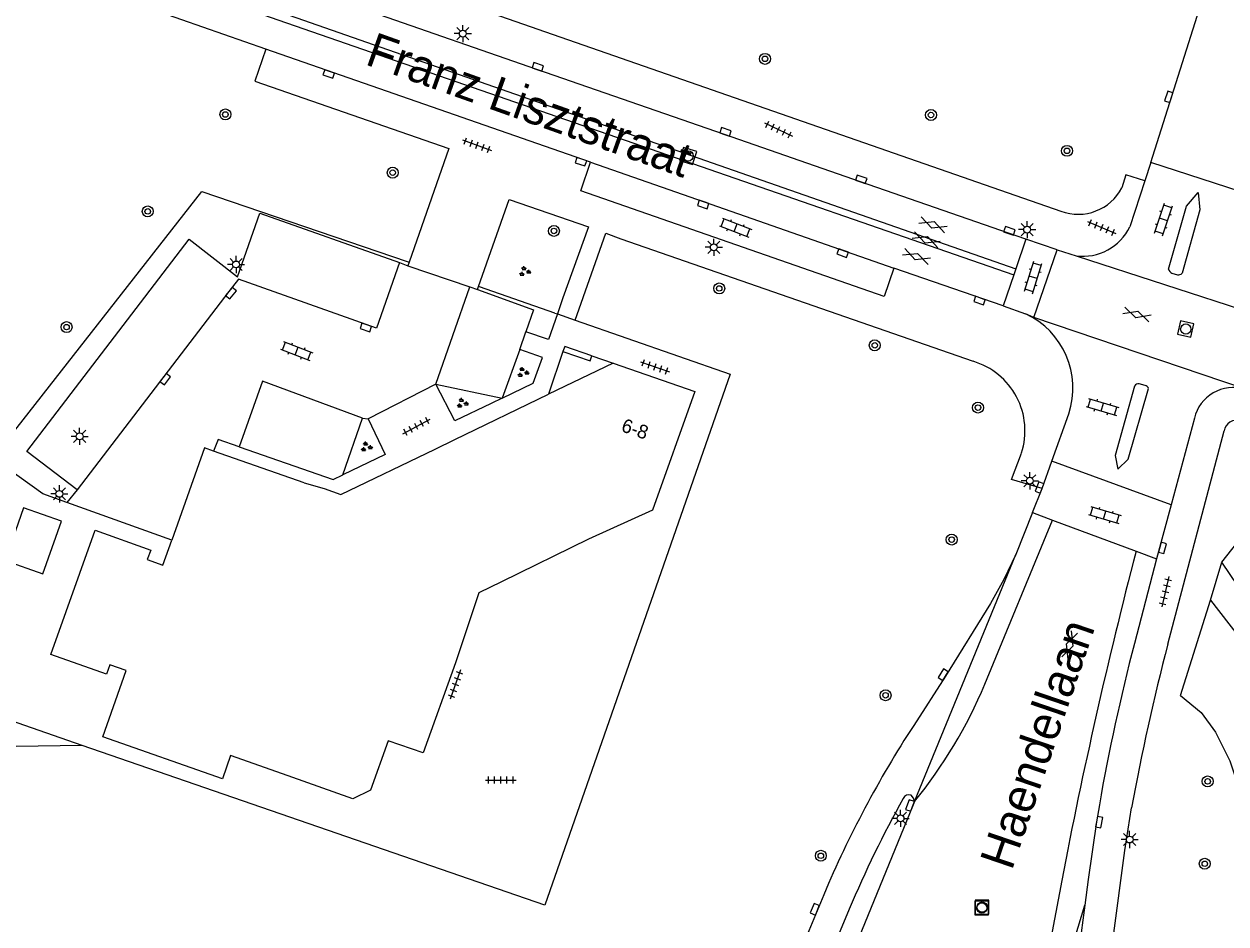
# Model space of a CAD drawing. Extents: x 132999 to 136000, y 398499 to 400501.
# Drawn here: x 133806.1 to 133893.7, y 399266.8 to 399332.3 of the extents above; entities that cross this region are included whole.
import ezdxf

# ---------------------------------------------------------------- set-up
doc = ezdxf.new("R2010")
doc.units = 0
for name, color, linetype in [('gg-afsc-hekwerk', 7, 'Continuous'), ('gg-afsc-muur', 7, 'Continuous'), ('gg-anno-huisnummerreeks BGT', 7, 'Continuous'), ('gg-anno-openbare ruimte label', 7, 'Continuous'), ('gg-bbg-hoofdgebouw', 7, 'Continuous'), ('gg-bbg-overig bouwwerk', 7, 'Continuous'), ('gg-knt-verharding', 7, 'Continuous'), ('gg-knt-verharding nz', 7, 'Continuous'), ('gt-grn-groengrens', 7, 'Continuous'), ('gt-grn-vlakafsluiter', 7, 'Continuous'), ('gt-grn-weggrens revisie', 7, 'Continuous'), ('gt-symb-boom', 7, 'Continuous'), ('gt-symb-gesloten verharding', 7, 'Continuous'), ('gt-symb-groenvak', 7, 'Continuous'), ('gt-symb-klinker verharding', 7, 'Continuous'), ('gt-symb-kolk', 7, 'Continuous'), ('gt-symb-lichtmast', 7, 'Continuous'), ('gt-symb-rioolschacht', 7, 'Continuous'), ('gt-symb-tegel verharding', 7, 'Continuous')]:
    doc.layers.add(name, color=color, linetype=linetype)

# ---------------------------------------------------------------- blocks, each defined once
blk = doc.blocks.new('gt0-RS')
at = {"layer": 'gt-symb-rioolschacht'}
blk.add_lwpolyline([(-0.5, -0.5), (0.5, -0.5), (0.5, 0.5), (-0.5, 0.5)], close=True, dxfattribs=at)
blk.add_circle((0, 0), 0.375, dxfattribs=at)
blk = doc.blocks.new('gt0-TEG1')
at = {"layer": 'gt-symb-tegel verharding'}
for p, q in [((-1.125, 0), (1.125, 0)), ((-0.9, -0.25), (-0.9, 0.25)), ((-0.45, -0.25), (-0.45, 0.25)), ((0, -0.25), (0, 0.25)), ((0.45, -0.25), (0.45, 0.25)), ((0.9, -0.25), (0.9, 0.25))]:
    blk.add_line(p, q, dxfattribs=at)
blk = doc.blocks.new('gt0-BOOM')
at = {"layer": 'gt-symb-boom'}
for radius in [0.4, 0.2]:
    blk.add_circle((0, 0), radius, dxfattribs=at)
blk = doc.blocks.new('gt0-KOLK')
at = {"layer": 'gt-symb-kolk'}
blk.add_lwpolyline([(0, 0), (0.375, 0), (0.375, 0.4), (-0.375, 0.4), (-0.375, 0), (0, 0)], dxfattribs=at)
blk = doc.blocks.new('gt0-GESVH1')
at = {"layer": 'gt-symb-gesloten verharding'}
for p, q in [((-0.992, -0.261), (0.008, 0.239)), ((0.008, -0.261), (-0.992, 0.239)), ((0.008, 0.239), (1.008, -0.261)), ((1.008, 0.239), (0.008, -0.261))]:
    blk.add_line(p, q, dxfattribs=at)
blk = doc.blocks.new('gt0-LMAST')
at = {"layer": 'gt-symb-lichtmast'}
for p, q in [((-0.182, 0.173), (-0.447, 0.438)), ((-0.005, 0.246), (-0.005, 0.621)), ((0.172, 0.173), (0.437, 0.438)), ((-0.255, -0.004), (-0.63, -0.004)), ((-0.182, -0.181), (-0.447, -0.446)), ((-0.005, -0.254), (-0.005, -0.629)), ((0.437, -0.446), (0.172, -0.181)), ((0.245, -0.004), (0.62, -0.004))]:
    blk.add_line(p, q, dxfattribs=at)
blk.add_circle((-0.005, -0.004), 0.25, dxfattribs=at)
blk = doc.blocks.new('gt0-KL1')
at = {"layer": 'gt-symb-klinker verharding'}
for p, q in [((-1.15, 0.3), (1.15, 0.3)), ((-1, -0.3), (-1, 0.3)), ((-0.5, 0.3), (-0.5, 0.45)), ((0, -0.3), (0, 0.3)), ((0.5, 0.3), (0.5, 0.45)), ((1, -0.3), (1, 0.3)), ((-1.15, -0.3), (1.15, -0.3)), ((-0.5, -0.45), (-0.5, -0.3)), ((0.5, -0.45), (0.5, -0.3))]:
    blk.add_line(p, q, dxfattribs=at)
blk = doc.blocks.new('gt0-GRVAK')
at = {"layer": 'gt-symb-groenvak'}
for p, q in [((-0.11, 0.189), (-0.228, 0.24)), ((-0.182, 0.153), (0.088, 0.153)), ((-0.091, 0.211), (-0.156, 0.322)), ((-0.047, 0.214), (-0.047, 0.393)), ((-0.004, 0.211), (0.061, 0.322)), ((0.015, 0.189), (0.133, 0.24)), ((0.262, -0.052), (0.197, 0.059)), ((0.305, -0.049), (0.305, 0.13)), ((0.349, -0.052), (0.414, 0.059)), ((-0.245, -0.228), (-0.363, -0.177)), ((-0.318, -0.264), (-0.047, -0.264)), ((-0.226, -0.206), (-0.291, -0.095)), ((-0.183, -0.203), (-0.183, -0.024)), ((-0.139, -0.206), (-0.074, -0.095)), ((-0.12, -0.228), (-0.002, -0.177)), ((0.243, -0.074), (0.125, -0.023)), ((0.17, -0.11), (0.441, -0.11)), ((0.368, -0.074), (0.486, -0.023))]:
    blk.add_line(p, q, dxfattribs=at)

msp = doc.modelspace()

# ---------------------------------------------------------------- linework, layer by layer
at = {"layer": 'gg-afsc-hekwerk'}
for p, q in [((133844.797, 399311.257), (133839.299, 399313.179)), ((133845.378, 399308.468), (133844.338, 399305.346)), ((133847.48, 399308.142), (133849.03, 399307.62)), ((133810.356, 399279.783), (133805.133, 399281.587))]:
    msp.add_line(p, q, dxfattribs=at)
for points in [[(133803.866, 399300.709), (133819.073, 399320.107), (133834.034, 399315.006)], [(133846.274, 399310.738), (133857.566, 399306.804), (133844.067, 399268.14), (133810.356, 399279.783)]]:
    msp.add_lwpolyline(points, dxfattribs=at)
at = {"layer": 'gg-afsc-muur'}
for points in [[(133847.48, 399308.142), (133845.507, 399308.826), (133845.378, 399308.468)], [(133845.378, 399308.468), (133847.356, 399307.783), (133847.48, 399308.142)]]:
    msp.add_lwpolyline(points, dxfattribs=at)
at = {"layer": 'gg-bbg-hoofdgebouw'}
for p, q in [((133849.03, 399307.62), (133844.338, 399305.346)), ((133826.526, 399298.91), (133819.929, 399301.21))]:
    msp.add_line(p, q, dxfattribs=at)
for points in [[(133849.03, 399307.62), (133854.99, 399305.55), (133851.913, 399296.899), (133847.25, 399294.79)], [(133826.526, 399298.91), (133827.984, 399298.48), (133829.21, 399298.05), (133836.067, 399301.357), (133837.516, 399302.055), (133844.338, 399305.346)], [(133819.929, 399301.21), (133819.27, 399301.44), (133816.881, 399294.721)], [(133837.546, 399285.782), (133835.21, 399279.24), (133832.658, 399280.125), (133831.372, 399276.522), (133830.066, 399275.879), (133825.36, 399277.57), (133821.16, 399279.04), (133820.58, 399277.35), (133811.87, 399280.4), (133813.559, 399285.238), (133812.379, 399285.657), (133812.131, 399284.96), (133808.08, 399286.403), (133811.301, 399295.446), (133815.352, 399294.003), (133815.104, 399293.307), (133816.238, 399292.912), (133816.881, 399294.721)], [(133847.25, 399294.79), (133840.909, 399291.699), (133839.257, 399290.893), (133837.546, 399285.782)]]:
    msp.add_lwpolyline(points, dxfattribs=at)
at = {"layer": 'gg-bbg-overig bouwwerk'}
msp.add_lwpolyline([(133808.855, 399296.108), (133806.093, 399297.091), (133804.742, 399293.245), (133807.507, 399292.274), (133808.855, 399296.108)], dxfattribs=at)
at = {"layer": 'gg-knt-verharding'}
for p, q in [((133831.869, 399336.008), (133881.646, 399318.691)), ((133823.742, 399330.48), (133816.082, 399333.143)), ((133823.742, 399330.48), (133822.933, 399328.147)), ((133847.399, 399322.254), (133823.742, 399330.48)), ((133822.933, 399328.147), (133837.075, 399323.244)), ((133837.075, 399323.244), (133834.172, 399314.958)), ((133888.198, 399322.226), (133887.761, 399320.88)), ((133895.609, 399319.82), (133888.198, 399322.226)), ((133887.761, 399320.88), (133886.678, 399317.544)), ((133849.607, 399316.669), (133875.256, 399307.752)), ((133879.095, 399316.64), (133878.359, 399314.491)), ((133881.371, 399315.872), (133879.095, 399316.64)), ((133879.677, 399310.938), (133881.371, 399315.872)), ((133881.371, 399315.872), (133882.767, 399315.419)), ((133833.482, 399314.955), (133834.085, 399314.71)), ((133834.172, 399314.958), (133834.085, 399314.71)), ((133882.767, 399315.419), (133896.246, 399311.042)), ((133834.085, 399314.71), (133838.599, 399313.165)), ((133877.444, 399311.784), (133869.486, 399314.54)), ((133878.22, 399314.038), (133877.444, 399311.784)), ((133878.359, 399314.491), (133878.22, 399314.038)), ((133838.599, 399313.165), (133839.152, 399312.976)), ((133839.152, 399312.976), (133839.232, 399313.202)), ((133877.444, 399311.784), (133879.078, 399311.205)), ((133879.677, 399310.938), (133879.078, 399311.205)), ((133895.016, 399305.737), (133879.677, 399310.938)), ((133842.231, 399308.605), (133842.689, 399309.904)), ((133842.231, 399308.605), (133840.944, 399305.06)), ((133836.113, 399306.084), (133831.193, 399303.558)), ((133836.113, 399306.084), (133840.944, 399305.06)), ((133829.337, 399299.491), (133830.784, 399303.608)), ((133830.784, 399303.608), (133831.193, 399303.558)), ((133880.991, 399300.474), (133882.226, 399303.931)), ((133891.373, 399303.615), (133889.687, 399297.302)), ((133889.441, 399287.149), (133893.547, 399302.689)), ((133880.277, 399298.477), (133880.991, 399300.474)), ((133889.687, 399297.302), (133880.991, 399300.474)), ((133810.008, 399298.389), (133809.232, 399297.481)), ((133879.584, 399296.736), (133880.277, 399298.477)), ((133816.881, 399294.721), (133809.232, 399297.481)), ((133879.584, 399296.736), (133878.358, 399293.676)), ((133889.687, 399297.302), (133888.626, 399293.377)), ((133870.984, 399275.695), (133878.358, 399293.676)), ((133888.626, 399293.377), (133887.01, 399287.203)), ((133892.55, 399290.346), (133893.375, 399293.126)), ((133883.645, 399270.023), (133883.397, 399268.142)), ((133864.378, 399268.912), (133861.502, 399262.034)), ((133866.231, 399267.848), (133863.516, 399261.349))]:
    msp.add_line(p, q, dxfattribs=at)
for points in [[(133888.198, 399322.226), (133896.65, 399348.928), (133897.622, 399351.929), (133911.815, 399392.741), (133926.956, 399436.366), (133942.779, 399481.825)], [(133733.288, 399365.009), (133825.443, 399332.956), (133878.359, 399314.491)], [(133733.089, 399364.435), (133825.237, 399332.389), (133878.22, 399314.038)], [(133879.095, 399316.64), (133867.045, 399320.809), (133857.151, 399324.27), (133843.488, 399329.001), (133807.429, 399341.543)], [(133869.486, 399314.54), (133868.769, 399312.478), (133846.68, 399320.16), (133847.399, 399322.254)], [(133847.399, 399322.254), (133855.664, 399319.356), (133869.486, 399314.54)], [(133887.761, 399320.88), (133886.386, 399321.326), (133886.097, 399320.393)], [(133839.232, 399313.202), (133841.472, 399319.527), (133847.23, 399317.53), (133845.383, 399312.384), (133844.974, 399311.195)], [(133810.008, 399298.389), (133806.339, 399301.181), (133818.163, 399316.647), (133821.665, 399313.912), (133823.313, 399318.536), (133833.482, 399314.955)], [(133846.26, 399310.743), (133848.51, 399317.069), (133849.607, 399316.669)], [(133839.152, 399312.976), (133843.23, 399311.506), (133842.689, 399309.904)], [(133844.974, 399311.195), (133844.333, 399309.328), (133842.689, 399309.904)], [(133840.944, 399305.06), (133843.215, 399306.161), (133843.888, 399308.03), (133842.231, 399308.605)], [(133840.944, 399305.06), (133840.14, 399304.688), (133837.509, 399303.422), (133836.113, 399306.084)], [(133831.193, 399303.558), (133832.419, 399300.967), (133829.337, 399299.491)], [(133821.799, 399301.513), (133820.274, 399302.05), (133819.929, 399301.21)], [(133821.799, 399301.513), (133828.65, 399299.133), (133829.337, 399299.491)], [(133880.277, 399298.477), (133878.052, 399299.132), (133878.776, 399301.073)], [(133809.232, 399297.481), (133807.485, 399298.094), (133803.866, 399300.709)], [(133878.358, 399293.676), (133877.493, 399291.861), (133876.514, 399290.105), (133873.249, 399284.823), (133870.927, 399281.23)], [(133929.503, 399276.384), (133929.753, 399275.194), (133929.444, 399274.242), (133929.002, 399273.888), (133926.217, 399272.883), (133923.753, 399271.66), (133922.588, 399271.168), (133921.611, 399270.952), (133920.864, 399270.971), (133919.884, 399271.209), (133918.869, 399271.672), (133916.484, 399273.108), (133914.489, 399274.193), (133907.861, 399277.156), (133904.025, 399279.034), (133903.163, 399279.545), (133901.854, 399280.596), (133893.375, 399293.126)], [(133892.55, 399290.346), (133895.379, 399286.703), (133898.768, 399281.726), (133899.375, 399280.623)], [(133870.984, 399275.695), (133870.848, 399275.335), (133860.174, 399249.293)], [(133870.984, 399275.695), (133870.926, 399275.951), (133870.753, 399276.148)], [(133884.452, 399275.443), (133884.241, 399274.228), (133883.645, 399270.023)], [(133885.455, 399265.754), (133886.313, 399272.119), (133886.805, 399275.23)], [(133879.807, 399259.931), (133881.255, 399261.21), (133881.356, 399261.415), (133883.397, 399268.142)], [(133883.397, 399268.142), (133882.989, 399265.053), (133882.924, 399263.084)]]:
    msp.add_lwpolyline(points, dxfattribs=at)
for centre, radius, start, end in [((133882.916, 399322.041), 3.582, 249.23511, 332.6172), ((133883.214, 399319.258), 3.865, 263.35931, 333.67463), ((133876.575, 399305.803), 5.953, 341.66792, 65.13552), ((133873.77, 399302.702), 5.265, 341.9808, 73.5999), ((133894.221, 399302.913), 2.933, 74.28077, 166.15971), ((133894.416, 399302.574), 0.876, 69.60181, 172.44046), ((134024.24, 399251.195), 141.876, 165.29748, 170.15921), ((134043.466, 399246.834), 159.214, 165.33224, 169.72622), ((133936.11, 399238.675), 77.845, 146.86122, 157.14311), ((133942.572, 399235.682), 82.841, 150.94679, 157.15185), ((133870.579, 399275.715), 0.467, 68.09045, 155.14848)]:
    msp.add_arc(centre, radius, start, end, dxfattribs=at)
at = {"layer": 'gg-knt-verharding nz'}
for p, q in [((133889.741, 399314.172), (133890.136, 399314.057)), ((133836.113, 399306.084), (133838.599, 399313.165)), ((133887.779, 399305.999), (133887.359, 399306.111)), ((133876.105, 399284.233), (133881.051, 399296.191)), ((133881.714, 399269.949), (133879.807, 399259.931))]:
    msp.add_line(p, q, dxfattribs=at)
for points in [[(133889.481, 399314.47), (133890.793, 399319.041), (133891.652, 399320.042), (133891.779, 399318.77), (133890.487, 399314.16)], [(133833.482, 399314.955), (133831.808, 399310.158), (133821.748, 399313.721), (133821.046, 399312.841), (133810.008, 399298.389)], [(133830.784, 399303.608), (133823.489, 399306.292), (133821.799, 399301.513)], [(133887.014, 399305.946), (133885.594, 399300.888), (133885.806, 399299.9), (133886.54, 399300.629), (133888.039, 399305.76)]]:
    msp.add_lwpolyline(points, dxfattribs=at)
for centre, radius, start, end in [((133889.924, 399314.594), 0.46, 195.63649, 246.57181), ((133890.221, 399314.417), 0.37, 256.69824, 316.01012), ((133887.295, 399305.801), 0.317, 78.43488, 152.68505), ((133887.712, 399305.665), 0.341, 16.22969, 78.58996), ((134245.321, 399200.425), 370.194, 165.36922, 169.17533), ((133843.874, 399297.76), 34.954, 320.85749, 337.23277)]:
    msp.add_arc(centre, radius, start, end, dxfattribs=at)
at = {"layer": 'gt-grn-groengrens'}
msp.add_line((133890.373, 399283.418), (133892.55, 399290.346), dxfattribs=at)
for points in [[(133810.356, 399279.783), (133786.243, 399279.42), (133723.747, 399326.801)], [(133893.375, 399293.126), (133899.926, 399301.423), (133902.435, 399302.213), (133923.374, 399295.55)], [(133890.373, 399283.418), (133891.867, 399282.189), (133892.912, 399280.751), (133893.958, 399278.659), (133895.004, 399275.52), (133896.181, 399270.29), (133896.626, 399267.757)]]:
    msp.add_lwpolyline(points, dxfattribs=at)
at = {"layer": 'gt-grn-vlakafsluiter'}
for p, q in [((133834.034, 399315.006), (133834.172, 399314.958)), ((133839.299, 399313.179), (133839.232, 399313.202)), ((133844.797, 399311.257), (133844.974, 399311.195)), ((133844.974, 399311.195), (133846.26, 399310.743)), ((133846.274, 399310.738), (133846.26, 399310.743))]:
    msp.add_line(p, q, dxfattribs=at)
at = {"layer": 'gt-grn-weggrens revisie'}
for p, q in [((133879.584, 399296.736), (133881.051, 399296.191)), ((133881.051, 399296.191), (133887.131, 399293.932)), ((133887.131, 399293.932), (133888.626, 399293.377))]:
    msp.add_line(p, q, dxfattribs=at)

# ---------------------------------------------------------------- block references
at = {"layer": 'gt-symb-boom'}
for p in [(133860.098, 399329.774), (133820.794, 399325.724), (133872.188, 399325.686), (133882.098, 399323.076), (133832.982, 399321.484), (133815.137, 399318.665), (133844.723, 399317.244), (133856.763, 399313.054), (133809.225, 399310.239), (133868.092, 399308.917), (133875.61, 399304.38), (133873.697, 399294.768), (133868.877, 399283.433), (133892.338, 399277.16), (133864.164, 399271.745), (133892.131, 399271.162)]:
    msp.add_blockref('gt0-BOOM', p, dxfattribs=at)
at = {"layer": 'gt-symb-gesloten verharding'}
for p, rotation in [((133872.327, 399317.704), -20.354961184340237), ((133871.84, 399316.612), -20.354961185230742), ((133871.125, 399315.391), -20.354961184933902), ((133887.182, 399311.174), -17.45655813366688), ((133882.278, 399287.089), 70.00710601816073)]:
    msp.add_blockref('gt0-GESVH1', p, dxfattribs=dict(at, rotation=rotation))
at = {"layer": 'gt-symb-groenvak'}
for p in [(133842.59, 399314.293), (133842.456, 399306.941), (133838.039, 399304.698), (133831.055, 399301.511)]:
    msp.add_blockref('gt0-GRVAK', p, dxfattribs=at)
at = {"layer": 'gt-symb-klinker verharding'}
for p, rotation in [((133889.128, 399318.071), 71.58316555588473), ((133857.957, 399317.485), -21.226768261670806), ((133879.628, 399313.862), 73.01526746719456), ((133825.986, 399308.506), -21.226768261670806), ((133884.677, 399304.419), -16.49622422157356), ((133884.841, 399296.555), -16.496224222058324)]:
    msp.add_blockref('gt0-KL1', p, dxfattribs=dict(at, rotation=rotation))
at = {"layer": 'gt-symb-kolk'}
for p, rotation in [((133828.387, 399328.859), 160.78568813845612), ((133843.488, 399329.001), -19.08724450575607), ((133889.697, 399326.952), 72.40720020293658), ((133857.151, 399324.27), -19.268414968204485), ((133846.753, 399322.472), 161.3294165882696), ((133867.045, 399320.809), -19.14137379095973), ((133855.664, 399319.356), 160.67751761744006), ((133877.833, 399317.067), -18.724868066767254), ((133865.82, 399315.822), 160.78568813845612), ((133821.046, 399312.841), -128.5955315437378), ((133875.788, 399312.359), 160.85862620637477), ((133831.088, 399310.406), 160.96281948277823), ((133816.257, 399306.576), -127.39442181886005), ((133880.281, 399298.487), 68.2915057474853), ((133888.861, 399294.21), -104.952208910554), ((133873.249, 399284.823), 58.27993988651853), ((133870.848, 399275.335), 69.25506309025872), ((133884.241, 399274.228), -99.83642626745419), ((133863.911, 399267.774), 67.66661156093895)]:
    msp.add_blockref('gt0-KOLK', p, dxfattribs=dict(at, rotation=rotation))
at = {"layer": 'gt-symb-lichtmast'}
for p in [(133838.091, 399331.614), (133879.196, 399317.343), (133856.374, 399316.054), (133821.577, 399314.808), (133810.181, 399302.288), (133879.393, 399299.056), (133808.708, 399298.102), (133869.974, 399274.474), (133886.661, 399272.932)]:
    msp.add_blockref('gt0-LMAST', p, dxfattribs=at)
at = {"layer": 'gt-symb-rioolschacht'}
for p, rotation in [((133854.498, 399322.702), -17.165946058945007), ((133890.746, 399310.101), 77.17534601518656)]:
    msp.add_blockref('gt0-RS', p, dxfattribs=dict(at, rotation=rotation))
for p in [(133875.91, 399268.004), (133875.887, 399267.941)]:
    msp.add_blockref('gt0-RS', p, dxfattribs=at)
at = {"layer": 'gt-symb-tegel verharding'}
for p, rotation in [((133861.075, 399324.627), -25.411600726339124), ((133839.124, 399323.486), -19.757899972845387), ((133884.622, 399317.498), -22.641900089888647), ((133852.086, 399307.351), -19.141373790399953), ((133834.705, 399303.003), 28.02531606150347), ((133889.259, 399290.977), -102.93881062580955), ((133837.541, 399284.222), -108.96025108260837)]:
    msp.add_blockref('gt0-TEG1', p, dxfattribs=dict(at, rotation=rotation))
msp.add_blockref('gt0-TEG1', (133840.854, 399277.256), dxfattribs=at)

# ---------------------------------------------------------------- texts
at = {"layer": 'gg-anno-huisnummerreeks BGT'}
msp.add_text('6-8', height=1, rotation=340.9, dxfattribs=at).set_placement((133849.559, 399302.672))
at = {"layer": 'gg-anno-openbare ruimte label'}
for s, rotation, p in [('Franz Lisztstraat', 340.4, (133830.887, 399329.392)), ('Haendellaan', 71.1, (133878.075, 399270.612))]:
    msp.add_text(s, height=2.5, rotation=rotation, dxfattribs=at).set_placement(p)

doc.saveas('drawing.dxf')
